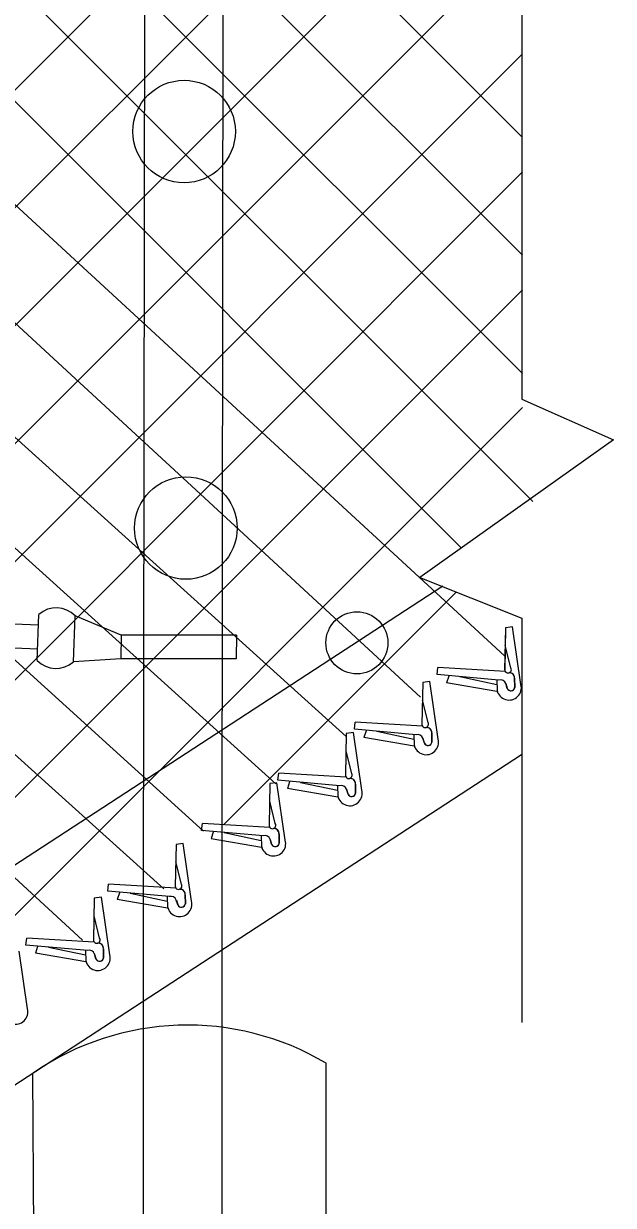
# Model space of a CAD drawing. Extents: x 0 to 2.85, y -0.1 to 1.83.
# Drawn here: x 2.7018 to 2.7421, y 0.9485 to 1.0293 of the extents above; entities that cross this region are included whole.
import ezdxf

# ---------------------------------------------------------------- set-up
doc = ezdxf.new("R2010")
doc.units = 0
for name, color, linetype in [('sb_Chainlink Fence', 7, 'Continuous'), ('sb_Existing Concrete', 7, 'Continuous'), ('sb_Existing Structural Steel', 7, 'Continuous')]:
    doc.layers.add(name, color=color, linetype=linetype)

msp = doc.modelspace()

# ---------------------------------------------------------------- linework, layer by layer
at = {"layer": 'sb_Chainlink Fence'}
for p, q in [((2.73580575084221, 1.0732127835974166), (2.73580575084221, 1.0036181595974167)), ((2.6906643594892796, 1.0667023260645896), (2.73584551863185, 1.0215211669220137)), ((2.6857400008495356, 1.0635656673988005), (2.7358540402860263, 1.0134516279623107)), ((2.6807900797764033, 1.060454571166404), (2.7358625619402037, 1.0053820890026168)), ((2.6692742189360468, 0.9928807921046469), (2.735805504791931, 1.059412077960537)), ((2.6757027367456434, 1.0574808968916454), (2.736566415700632, 0.996617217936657)), ((2.6706153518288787, 1.0545072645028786), (2.731641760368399, 0.993480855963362)), ((2.668928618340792, 0.9844741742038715), (2.7358140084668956, 1.0513595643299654)), ((2.6645795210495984, 1.0505859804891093), (2.7346303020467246, 0.9860710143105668)), ((2.6594704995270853, 1.0472720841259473), (2.7288875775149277, 0.983239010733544)), ((2.6536164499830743, 1.0439438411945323), (2.723792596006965, 0.9805476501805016)), ((2.66876508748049, 0.976249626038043), (2.7358225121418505, 1.0433070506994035)), ((2.649004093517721, 1.040563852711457), (2.7189965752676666, 0.977333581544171)), ((2.644188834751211, 1.03745930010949), (2.7140469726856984, 0.9740881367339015)), ((2.669026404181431, 0.9684499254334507), (2.735831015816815, 1.0352545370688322)), ((2.6395902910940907, 1.034712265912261), (2.7113435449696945, 0.9701477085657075)), ((2.6349610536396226, 1.031724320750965), (2.705785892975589, 0.9666277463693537)), ((2.6262542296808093, 0.9176167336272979), (2.7358395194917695, 1.0272020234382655)), ((2.6550202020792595, 0.93832168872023), (2.735848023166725, 1.0191495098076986)), ((2.6693539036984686, 0.9445943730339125), (2.7358565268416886, 1.0110969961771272)), ((2.73580575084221, 1.0036181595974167), (2.7420704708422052, 1.0008334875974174)), ((2.6917116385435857, 0.9588910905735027), (2.7358650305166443, 1.0030444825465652)), ((2.7420704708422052, 1.0008334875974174), (2.72884723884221, 0.9914387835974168)), ((2.72884723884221, 0.9914387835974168), (2.73580575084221, 0.9886556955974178)), ((2.715409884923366, 0.9745283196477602), (2.731295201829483, 0.990413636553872)), ((2.7346982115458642, 0.9879895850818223), (2.7346385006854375, 0.9851198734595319)), ((2.7346982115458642, 0.9879895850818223), (2.734639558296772, 0.9851373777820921)), ((2.7351803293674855, 0.9880516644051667), (2.7346982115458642, 0.9879895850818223)), ((2.7357502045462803, 0.9841138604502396), (2.7351803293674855, 0.9880516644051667)), ((2.73580575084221, 0.9886556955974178), (2.73580575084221, 0.9610172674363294)), ((2.7350656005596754, 0.9852582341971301), (2.734682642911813, 0.986786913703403)), ((2.730028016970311, 0.9847923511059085), (2.7300794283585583, 0.9852703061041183)), ((2.7342468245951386, 0.9844192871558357), (2.730028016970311, 0.9847923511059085)), ((2.734697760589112, 0.9849924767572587), (2.7300794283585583, 0.9852703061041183)), ((2.7290335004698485, 0.9842526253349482), (2.7289737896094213, 0.9813829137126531)), ((2.7290335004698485, 0.9842526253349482), (2.728974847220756, 0.9814004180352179)), ((2.7295156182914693, 0.9843147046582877), (2.7290335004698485, 0.9842526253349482)), ((2.730085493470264, 0.9803769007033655), (2.7295156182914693, 0.9843147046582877)), ((2.730672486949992, 0.9842503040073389), (2.734110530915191, 0.9836543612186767)), ((2.730692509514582, 0.9842507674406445), (2.730847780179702, 0.9847057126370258)), ((2.7315696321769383, 0.9846489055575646), (2.7340928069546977, 0.9841117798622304)), ((2.734098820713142, 0.984402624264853), (2.734116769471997, 0.9837122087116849)), ((2.734099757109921, 0.984392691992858), (2.7341163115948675, 0.9837093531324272)), ((2.734814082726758, 0.9838474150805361), (2.734711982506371, 0.984183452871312)), ((2.734719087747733, 0.9841746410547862), (2.7348094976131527, 0.9838530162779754)), ((2.735335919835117, 0.9839679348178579), (2.7353179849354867, 0.9845349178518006)), ((2.7353179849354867, 0.9845349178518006), (2.7353342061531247, 0.9839142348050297)), ((2.734116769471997, 0.9837122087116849), (2.7341330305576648, 0.9836446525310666)), ((2.7341330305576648, 0.9836446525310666), (2.7341557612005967, 0.9835771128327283)), ((2.729400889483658, 0.9815212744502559), (2.7290179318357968, 0.9830499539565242)), ((2.7243633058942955, 0.9810553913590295), (2.724414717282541, 0.9815333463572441)), ((2.7290330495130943, 0.9812555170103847), (2.724414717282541, 0.9815333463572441)), ((2.7238133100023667, 0.9807651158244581), (2.7237535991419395, 0.9778954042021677)), ((2.7238133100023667, 0.9807651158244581), (2.723754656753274, 0.9779129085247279)), ((2.7242954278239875, 0.9808271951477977), (2.7238133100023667, 0.9807651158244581)), ((2.7248653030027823, 0.9768893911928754), (2.7242954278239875, 0.9808271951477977)), ((2.7285821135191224, 0.9806823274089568), (2.7243633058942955, 0.9810553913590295)), ((2.7250277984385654, 0.9805138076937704), (2.7251830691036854, 0.9809687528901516)), ((2.725904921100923, 0.9809119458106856), (2.7284280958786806, 0.9803748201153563)), ((2.7296712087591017, 0.9802309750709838), (2.7296532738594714, 0.9807979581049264)), ((2.7296532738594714, 0.9807979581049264), (2.729669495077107, 0.9801772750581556)), ((2.725007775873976, 0.9805133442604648), (2.728445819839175, 0.9799174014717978)), ((2.7284341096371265, 0.9806656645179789), (2.7284520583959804, 0.9799752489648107)), ((2.7284350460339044, 0.9806557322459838), (2.7284516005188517, 0.9799723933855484)), ((2.7284520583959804, 0.9799752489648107), (2.728468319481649, 0.9799076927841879)), ((2.728468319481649, 0.9799076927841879), (2.72849105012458, 0.9798401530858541)), ((2.7291493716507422, 0.9801104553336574), (2.7290472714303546, 0.9804464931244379)), ((2.729054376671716, 0.9804376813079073), (2.7291447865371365, 0.9801160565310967)), ((2.668987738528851, 0.9357626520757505), (2.73579574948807, 0.9793363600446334)), ((2.724180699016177, 0.9780337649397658), (2.7237977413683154, 0.9795624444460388)), ((2.719143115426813, 0.9775678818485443), (2.719194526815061, 0.9780458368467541)), ((2.7233619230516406, 0.9771948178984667), (2.719143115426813, 0.9775678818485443)), ((2.7238128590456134, 0.9777680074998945), (2.719194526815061, 0.9780458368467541)), ((2.7198076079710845, 0.9770262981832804), (2.7199628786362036, 0.9774812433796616)), ((2.71859244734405, 0.977336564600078), (2.7185327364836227, 0.9744668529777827)), ((2.71859244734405, 0.977336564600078), (2.7185337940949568, 0.9744843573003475)), ((2.7190745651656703, 0.9773986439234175), (2.71859244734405, 0.977336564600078)), ((2.7196444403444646, 0.9734608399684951), (2.7190745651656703, 0.9773986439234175)), ((2.7197875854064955, 0.9770258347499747), (2.7232256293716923, 0.9764298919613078)), ((2.7206847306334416, 0.9774244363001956), (2.7232079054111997, 0.9768873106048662)), ((2.7232139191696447, 0.9771781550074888), (2.7232318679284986, 0.9764877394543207)), ((2.7232148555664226, 0.9771682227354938), (2.72323141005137, 0.9764848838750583)), ((2.7239291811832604, 0.9766229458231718), (2.723827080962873, 0.9769589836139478)), ((2.7238341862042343, 0.9769501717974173), (2.7239245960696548, 0.9766285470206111)), ((2.72445101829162, 0.9767434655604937), (2.7244330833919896, 0.9773104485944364)), ((2.7244330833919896, 0.9773104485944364), (2.7244493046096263, 0.9766897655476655)), ((2.7189598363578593, 0.9746052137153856), (2.7185768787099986, 0.9761338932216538)), ((2.7232318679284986, 0.9764877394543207), (2.7232481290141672, 0.9764201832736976)), ((2.7232481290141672, 0.9764201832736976), (2.7232708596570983, 0.9763526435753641)), ((2.713922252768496, 0.9741393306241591), (2.713973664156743, 0.9746172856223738)), ((2.718591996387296, 0.9743394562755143), (2.713973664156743, 0.9746172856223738)), ((2.7181410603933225, 0.9737662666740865), (2.713922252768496, 0.9741393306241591)), ((2.7145667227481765, 0.9735972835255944), (2.7180047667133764, 0.9730013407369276)), ((2.714586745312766, 0.9735977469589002), (2.7147420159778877, 0.9740526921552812)), ((2.7154638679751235, 0.9739958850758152), (2.7179870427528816, 0.9734587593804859)), ((2.7179930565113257, 0.9737496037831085), (2.718011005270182, 0.9730591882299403)), ((2.7179939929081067, 0.9737396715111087), (2.718010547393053, 0.9730563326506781)), ((2.7187083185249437, 0.973194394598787), (2.718606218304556, 0.9735304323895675)), ((2.718613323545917, 0.9735216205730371), (2.7187037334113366, 0.9731999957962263)), ((2.7192301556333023, 0.9733149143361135), (2.7192122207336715, 0.973881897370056)), ((2.7192122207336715, 0.973881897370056), (2.7192284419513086, 0.9732612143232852)), ((2.712174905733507, 0.9731869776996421), (2.71211519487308, 0.9703172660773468)), ((2.712174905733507, 0.9731869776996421), (2.7121162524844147, 0.9703347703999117)), ((2.712657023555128, 0.9732490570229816), (2.712174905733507, 0.9731869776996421)), ((2.713226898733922, 0.9693112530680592), (2.712657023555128, 0.9732490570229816)), ((2.718011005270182, 0.9730591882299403), (2.7180272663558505, 0.9729916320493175)), ((2.7180272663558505, 0.9729916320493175), (2.7180499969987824, 0.9729240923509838)), ((2.712542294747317, 0.9704556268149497), (2.7121593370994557, 0.9719843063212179)), ((2.7075047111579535, 0.9699897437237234), (2.7075561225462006, 0.9704676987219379)), ((2.7121744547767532, 0.9701898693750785), (2.7075561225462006, 0.9704676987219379)), ((2.7065842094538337, 0.9695024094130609), (2.706524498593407, 0.9666326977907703)), ((2.7065842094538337, 0.9695024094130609), (2.7065255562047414, 0.9666502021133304)), ((2.707066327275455, 0.9695644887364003), (2.7065842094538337, 0.9695024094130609)), ((2.7076362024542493, 0.965626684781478), (2.707066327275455, 0.9695644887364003)), ((2.7117235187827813, 0.9696166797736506), (2.7075047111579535, 0.9699897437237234)), ((2.708149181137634, 0.9694476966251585), (2.711587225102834, 0.9688517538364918)), ((2.7081692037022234, 0.9694481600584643), (2.7083244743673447, 0.9699031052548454)), ((2.709046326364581, 0.9698462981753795), (2.7115695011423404, 0.96930917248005)), ((2.7115755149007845, 0.9696000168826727), (2.7115934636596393, 0.9689096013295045)), ((2.7115764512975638, 0.9695900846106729), (2.71159300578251, 0.9689067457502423)), ((2.7128126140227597, 0.9691653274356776), (2.7127946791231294, 0.9697323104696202)), ((2.7127946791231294, 0.9697323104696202), (2.7128109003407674, 0.9691116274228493)), ((2.7115934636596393, 0.9689096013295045), (2.7116097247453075, 0.9688420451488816)), ((2.7116097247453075, 0.9688420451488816), (2.7116324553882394, 0.9687745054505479)), ((2.7122907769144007, 0.9690448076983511), (2.7121886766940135, 0.9693808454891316)), ((2.712195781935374, 0.969372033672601), (2.7122861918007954, 0.9690504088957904)), ((2.706951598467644, 0.9667710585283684), (2.7065686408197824, 0.9682997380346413)), ((2.7019140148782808, 0.9663051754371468), (2.701965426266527, 0.9667831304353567)), ((2.706132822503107, 0.965932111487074), (2.7019140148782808, 0.9663051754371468)), ((2.706583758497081, 0.9665053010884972), (2.701965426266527, 0.9667831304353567)), ((2.7025785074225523, 0.9657635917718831), (2.7027337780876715, 0.9662185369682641)), ((2.703455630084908, 0.9661617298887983), (2.7059788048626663, 0.9656246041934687)), ((2.7020080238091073, 0.9619476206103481), (2.7014381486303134, 0.9658854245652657)), ((2.7025584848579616, 0.9657631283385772), (2.7059965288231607, 0.9651671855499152)), ((2.705984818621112, 0.9659154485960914), (2.7060027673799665, 0.9652250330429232)), ((2.7059857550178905, 0.9659055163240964), (2.706002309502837, 0.9652221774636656)), ((2.7067000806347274, 0.9653602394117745), (2.7065979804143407, 0.9656962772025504)), ((2.706605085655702, 0.96568746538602), (2.7066954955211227, 0.9653658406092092)), ((2.707221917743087, 0.9654807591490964), (2.707203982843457, 0.9660477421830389)), ((2.707203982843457, 0.9660477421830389), (2.7072202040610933, 0.965427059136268)), ((2.7060027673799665, 0.9652250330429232), (2.7060190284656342, 0.9651574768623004)), ((2.7060190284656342, 0.9651574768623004), (2.706041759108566, 0.9650899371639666))]:
    msp.add_line(p, q, dxfattribs=at)
for centre, radius, start, end in [((2.7348698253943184, 0.9851370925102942), 0.00023022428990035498, 180.70028160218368, 31.7483786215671), ((2.734967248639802, 0.9845634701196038), 0.00035189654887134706, 355.34600501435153, 93.91317747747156), ((2.7349740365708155, 0.9845700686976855), 0.0003459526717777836, 1.8804797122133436, 94.68407232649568), ((2.7349383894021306, 0.9838908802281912), 0.0008418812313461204, 192.4519501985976, 15.358603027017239), ((2.7343559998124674, 0.9840585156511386), 0.000376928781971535, 18.162104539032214, 106.83665311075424), ((2.7350630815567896, 0.9839592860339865), 0.00027297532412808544, 204.19357541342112, 1.8156284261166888), ((2.7350632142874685, 0.9839576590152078), 0.00027444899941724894, 202.41317715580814, 350.89621820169), ((2.7292051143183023, 0.9814001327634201), 0.00023022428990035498, 180.70028160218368, 31.7483786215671), ((2.728691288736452, 0.9803215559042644), 0.000376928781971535, 18.162104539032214, 106.83665311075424), ((2.7293025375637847, 0.9808265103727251), 0.00035189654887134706, 355.34600501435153, 93.91317747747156), ((2.729309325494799, 0.9808331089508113), 0.0003459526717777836, 1.8804797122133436, 94.68407232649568), ((2.7292736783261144, 0.9801539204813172), 0.0008418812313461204, 192.4519501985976, 15.358603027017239), ((2.729398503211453, 0.9802206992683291), 0.00027444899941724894, 202.41317715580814, 350.89621820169), ((2.729398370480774, 0.9802223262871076), 0.00027297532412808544, 204.19357541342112, 1.8156284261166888), ((2.7239849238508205, 0.97791262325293), 0.00023022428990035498, 180.70028160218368, 31.7483786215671), ((2.724082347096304, 0.977339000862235), 0.00035189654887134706, 355.34600501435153, 93.91317747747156), ((2.724089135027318, 0.9773455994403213), 0.0003459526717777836, 1.8804797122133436, 94.68407232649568), ((2.724053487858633, 0.976666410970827), 0.0008418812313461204, 192.4519501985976, 15.358603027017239), ((2.72347109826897, 0.9768340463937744), 0.000376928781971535, 18.162104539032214, 106.83665311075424), ((2.7241783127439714, 0.9767331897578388), 0.00027444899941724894, 202.41317715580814, 350.89621820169), ((2.724178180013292, 0.9767348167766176), 0.00027297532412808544, 204.19357541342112, 1.8156284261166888), ((2.7187640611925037, 0.9744840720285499), 0.00023022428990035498, 180.70028160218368, 31.7483786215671), ((2.7188614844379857, 0.9739104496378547), 0.00035189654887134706, 355.34600501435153, 93.91317747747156), ((2.718868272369, 0.9739170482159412), 0.0003459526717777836, 1.8804797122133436, 94.68407232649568), ((2.7188326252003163, 0.9732378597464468), 0.0008418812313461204, 192.4519501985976, 15.358603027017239), ((2.7182502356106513, 0.973405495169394), 0.000376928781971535, 18.162104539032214, 106.83665311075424), ((2.718957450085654, 0.9733046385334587), 0.00027444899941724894, 202.41317715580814, 350.89621820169), ((2.7189573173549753, 0.9733062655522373), 0.00027297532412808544, 204.19357541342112, 1.8156284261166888), ((2.712346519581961, 0.970334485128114), 0.00023022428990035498, 180.70028160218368, 31.7483786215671), ((2.71183269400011, 0.9692559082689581), 0.000376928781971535, 18.162104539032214, 106.83665311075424), ((2.712443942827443, 0.9697608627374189), 0.00035189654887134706, 355.34600501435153, 93.91317747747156), ((2.712450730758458, 0.9697674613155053), 0.0003459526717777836, 1.8804797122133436, 94.68407232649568), ((2.7124150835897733, 0.969088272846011), 0.0008418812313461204, 192.4519501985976, 15.358603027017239), ((2.712539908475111, 0.9691550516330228), 0.00027444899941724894, 202.41317715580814, 350.89621820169), ((2.7125397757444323, 0.9691566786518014), 0.00027297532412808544, 204.19357541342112, 1.8156284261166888), ((2.7067558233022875, 0.9666499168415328), 0.00023022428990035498, 180.70028160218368, 31.7483786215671), ((2.7068532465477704, 0.9660762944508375), 0.00035189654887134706, 355.34600501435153, 93.91317747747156), ((2.7068600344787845, 0.966082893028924), 0.0003459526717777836, 1.8804797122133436, 94.68407232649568), ((2.7068243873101, 0.9654037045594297), 0.0008418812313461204, 192.4519501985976, 15.358603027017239), ((2.7062419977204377, 0.9655713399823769), 0.000376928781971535, 18.162104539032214, 106.83665311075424), ((2.706949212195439, 0.9654704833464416), 0.00027444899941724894, 202.41317715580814, 350.89621820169), ((2.70694907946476, 0.9654721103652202), 0.00027297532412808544, 204.19357541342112, 1.8156284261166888), ((2.7011962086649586, 0.9617246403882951), 0.0008418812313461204, 192.4519501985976, 15.358603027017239)]:
    msp.add_arc(centre, radius, start, end, dxfattribs=at)
at = {"layer": 'sb_Existing Concrete'}
for p, q in [((2.722412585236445, 0.9109646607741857), (2.7224428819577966, 0.9582184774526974)), ((2.7026328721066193, 0.9108090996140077), (2.7023917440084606, 0.9575495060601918))]:
    msp.add_line(p, q, dxfattribs=at)
msp.add_arc((2.712947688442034, 0.9422673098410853), 0.018563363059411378, 59.23608461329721, 124.58947015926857, dxfattribs=at)
at = {"layer": 'sb_Existing Structural Steel'}
for p, q in [((2.709943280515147, 0.969142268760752), (2.7100897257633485, 1.0716504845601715)), ((2.715329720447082, 0.9725325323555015), (2.715453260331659, 1.071749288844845)), ((2.6174734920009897, 0.9917334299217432), (2.7027848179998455, 0.9881986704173)), ((2.6664060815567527, 0.9491219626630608), (2.730409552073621, 0.990866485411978)), ((2.6174695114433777, 0.9900885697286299), (2.702734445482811, 0.9865476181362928)), ((2.7026839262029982, 0.9857538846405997), (2.7027977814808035, 0.9889039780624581)), ((2.7051586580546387, 0.9856641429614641), (2.705271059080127, 0.9888149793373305)), ((2.7084182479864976, 0.9874899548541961), (2.705271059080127, 0.9888149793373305)), ((2.7084182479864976, 0.9874899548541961), (2.7084024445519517, 0.9858569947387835)), ((2.716306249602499, 0.9874899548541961), (2.7084182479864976, 0.9874899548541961)), ((2.716306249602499, 0.9874899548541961), (2.7162904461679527, 0.9858569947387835)), ((2.7084024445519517, 0.9858569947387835), (2.7051586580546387, 0.9856641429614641)), ((2.7162904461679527, 0.9858569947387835), (2.7084024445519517, 0.9858569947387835)), ((2.715329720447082, 0.9180407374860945), (2.715329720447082, 0.9725325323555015)), ((2.709943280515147, 0.9180426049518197), (2.709943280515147, 0.969142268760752))]:
    msp.add_line(p, q, dxfattribs=at)
for centre, radius in [((2.712722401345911, 1.0219115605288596), 0.0035044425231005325), ((2.712843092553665, 0.9948104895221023), 0.0035044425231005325), ((2.7245390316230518, 0.9869621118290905), 0.0021204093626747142)]:
    msp.add_circle(centre, radius, dxfattribs=at)
for centre, radius, start, end in [((2.7039874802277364, 0.9875509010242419), 0.001801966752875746, 44.552550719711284, 131.32394238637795), ((2.7039682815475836, 0.9870176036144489), 0.001801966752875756, 224.55254794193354, 311.3239396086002)]:
    msp.add_arc(centre, radius, start, end, dxfattribs=at)

doc.saveas('drawing.dxf')
